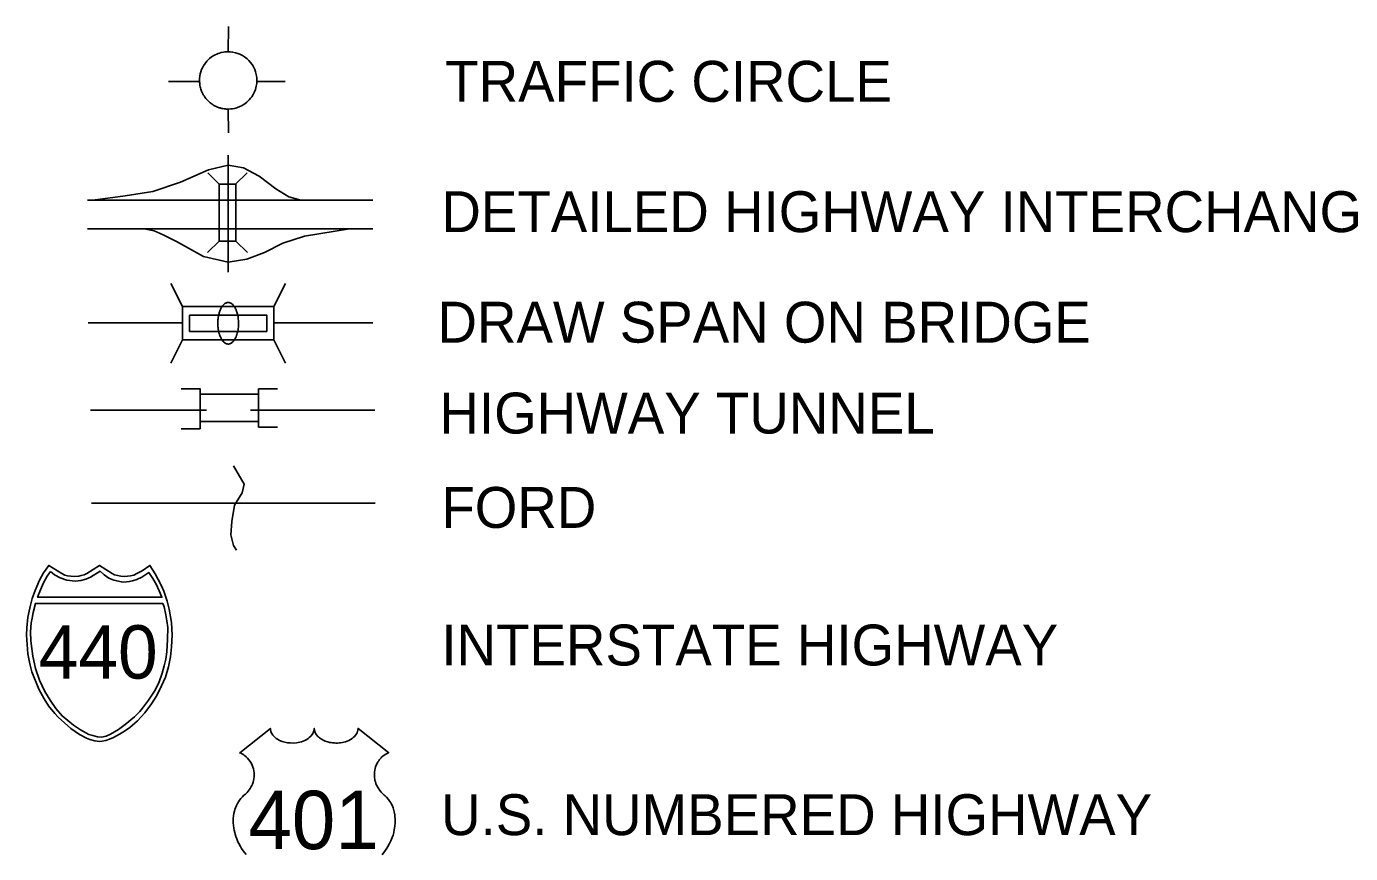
# Model space of a CAD drawing. Extents: x 5197761 to 5514561, y 1890130 to 2080942.
# Drawn here: x 5486169 to 5504538, y 2040388 to 2051862 of the extents above; entities that cross this region are included whole.
import ezdxf

# ---------------------------------------------------------------- set-up
doc = ezdxf.new("R2010")
doc.units = 0
for name, color, linetype in [('Exist Hydrographic Creek Single Shore', 7, 'Continuous'), ('Exist Hydrographic Ford', 7, 'Continuous'), ('Exist Hydrographic Ford Label', 7, 'Continuous'), ('Exist Road Primary Interstate Divided Center Attributed', 7, 'Continuous'), ('Exist Road Primary Interstate Label', 7, 'Continuous'), ('Exist Road Primary Interstate Ramp 1 Lane Attributed', 7, 'Continuous'), ('Exist Road Primary Interstate Shield CELL', 7, 'Continuous'), ('Exist Road Primary Interstate Structure Standard Bridge CELL', 7, 'Continuous'), ('Exist Road Primary NC Attributed', 7, 'Continuous'), ('Exist Road Primary NC Label', 7, 'Continuous'), ('Exist Road Primary US Label', 7, 'Continuous'), ('Exist Road Primary US Shield CELL', 7, 'Continuous'), ('Exist Road Secondary Structure Standard Bridge CELL', 7, 'Continuous'), ('Exist Road Secondary Structure Tunnel CELL', 7, 'Continuous'), ('Exist Road Secondary Type 51 Attributed', 7, 'Continuous'), ('Exist Road Secondary Type 51 Label', 7, 'Continuous')]:
    doc.layers.add(name, color=color, linetype=linetype)

msp = doc.modelspace()

# ---------------------------------------------------------------- linework, layer by layer
at = {"layer": 'Exist Hydrographic Creek Single Shore'}
msp.add_lwpolyline([(5489043, 2045766), (5489189, 2045513), (5489162, 2045394), (5489056, 2045221), (5489016, 2044995), (5489003, 2044808), (5489043, 2044662), (5489082, 2044595)], dxfattribs=at)
at = {"layer": 'Exist Hydrographic Ford'}
msp.add_line((5488508, 2045249), (5489572, 2045249), dxfattribs=at)
at = {"layer": 'Exist Road Primary Interstate Divided Center Attributed'}
for p, q in [((5490973, 2049455), (5487017, 2049455)), ((5490973, 2049055), (5487017, 2049055))]:
    msp.add_line(p, q, dxfattribs=at)
at = {"layer": 'Exist Road Primary Interstate Ramp 1 Lane Attributed'}
for points in [[(5488967, 2049940), (5488696, 2049875), (5488304, 2049702), (5487920, 2049574), (5487537, 2049511), (5487091, 2049455)], [(5488967, 2049940), (5489179, 2049903), (5489398, 2049784), (5489626, 2049611), (5489809, 2049501), (5489975, 2049455)], [(5488967, 2048594), (5488623, 2048671), (5488249, 2048881), (5488066, 2048972), (5487939, 2049027), (5487801, 2049055)], [(5488967, 2048594), (5489225, 2048635), (5489471, 2048726), (5489726, 2048854), (5490027, 2048954), (5490652, 2049055)]]:
    msp.add_lwpolyline(points, dxfattribs=at)
at = {"layer": 'Exist Road Primary Interstate Shield CELL'}
for points in [[(5487181, 2041944), (5487219, 2041948), (5487270, 2041958), (5487320, 2041974), (5487376, 2041999), (5487460, 2042045), (5487527, 2042084), (5487604, 2042136), (5487708, 2042231), (5487813, 2042341), (5487905, 2042465), (5487978, 2042581), (5488042, 2042714), (5488096, 2042837), (5488138, 2042979), (5488166, 2043116), (5488181, 2043258), (5488190, 2043417), (5488180, 2043595), (5488149, 2043777), (5488119, 2043890), (5488075, 2044026), (5488039, 2044113), (5487956, 2044267), (5487881, 2044385), (5487772, 2044308), (5487701, 2044271), (5487658, 2044251), (5487613, 2044242), (5487531, 2044233), (5487480, 2044235), (5487432, 2044246), (5487391, 2044254), (5487358, 2044271), (5487181, 2044385), (5487004, 2044271), (5486967, 2044254), (5486929, 2044246), (5486893, 2044235), (5486832, 2044233), (5486786, 2044234), (5486738, 2044242), (5486701, 2044250), (5486659, 2044271), (5486478, 2044385), (5486407, 2044282), (5486349, 2044181), (5486288, 2044037), (5486250, 2043926), (5486223, 2043834), (5486189, 2043666), (5486172, 2043520), (5486169, 2043417), (5486188, 2043159), (5486216, 2043021), (5486245, 2042910), (5486340, 2042670), (5486412, 2042535), (5486474, 2042439), (5486560, 2042330), (5486607, 2042278), (5486786, 2042122), (5486906, 2042040), (5487001, 2041988), (5487046, 2041971), (5487117, 2041951)], [(5486500, 2044302), (5486456, 2044234), (5486405, 2044143), (5486364, 2044048), (5486323, 2043944), (5488049, 2043943), (5488009, 2044033), (5487966, 2044123), (5487921, 2044205), (5487866, 2044285), (5487769, 2044224), (5487699, 2044190), (5487642, 2044171), (5487594, 2044160), (5487520, 2044154), (5487487, 2044156), (5487383, 2044180), (5487313, 2044208), (5487246, 2044253), (5487192, 2044304), (5487055, 2044221), (5486994, 2044194), (5486924, 2044177), (5486848, 2044167), (5486730, 2044180), (5486638, 2044212), (5486559, 2044253)], [(5488059, 2043858), (5488078, 2043809), (5488103, 2043701), (5488117, 2043618), (5488130, 2043522), (5488126, 2043357), (5488118, 2043187), (5488102, 2043086), (5488081, 2042994), (5488052, 2042892), (5488006, 2042757), (5487943, 2042642), (5487863, 2042515), (5487777, 2042404), (5487740, 2042357), (5487669, 2042283), (5487540, 2042179), (5487446, 2042109), (5487334, 2042042), (5487276, 2042017), (5487210, 2042003), (5487155, 2042007), (5487088, 2042024), (5487034, 2042039), (5486917, 2042103), (5486821, 2042167), (5486662, 2042297), (5486576, 2042398), (5486496, 2042515), (5486425, 2042635), (5486348, 2042794), (5486295, 2042954), (5486255, 2043126), (5486229, 2043337), (5486226, 2043465), (5486234, 2043588), (5486246, 2043653), (5486261, 2043733), (5486293, 2043857)]]:
    msp.add_lwpolyline(points, close=True, dxfattribs=at)
at = {"layer": 'Exist Road Primary Interstate Structure Standard Bridge CELL'}
for p, q in [((5488843, 2049674), (5488683, 2049834)), ((5489069, 2049674), (5489229, 2049834)), ((5488682, 2048726), (5488842, 2048886)), ((5489234, 2048726), (5489073, 2048886))]:
    msp.add_line(p, q, dxfattribs=at)
msp.add_lwpolyline([(5488842, 2048886), (5488842, 2049674), (5489073, 2049674), (5489073, 2048886)], close=True, dxfattribs=at)
at = {"layer": 'Exist Road Primary NC Attributed'}
for p, q in [((5488970, 2051862), (5488968, 2051512)), ((5488137, 2051101), (5488570, 2051101)), ((5489756, 2051101), (5489365, 2051101)), ((5488970, 2050385), (5488968, 2050716))]:
    msp.add_line(p, q, dxfattribs=at)
for points in [[(5488968, 2051512), (5488943, 2051511), (5488923, 2051509), (5488903, 2051506), (5488872, 2051500), (5488849, 2051493), (5488830, 2051487), (5488808, 2051478), (5488788, 2051469), (5488770, 2051460), (5488737, 2051440), (5488707, 2051418), (5488671, 2051379), (5488646, 2051350), (5488625, 2051317), (5488611, 2051290), (5488599, 2051265), (5488587, 2051235), (5488579, 2051205), (5488574, 2051174), (5488570, 2051142), (5488570, 2051118), (5488570, 2051101)], [(5489365, 2051101), (5489363, 2051151), (5489360, 2051178), (5489356, 2051198), (5489346, 2051235), (5489335, 2051267), (5489312, 2051312), (5489299, 2051333), (5489273, 2051368), (5489253, 2051391), (5489231, 2051412), (5489193, 2051440), (5489167, 2051458), (5489128, 2051477), (5489102, 2051488), (5489071, 2051498), (5489029, 2051507), (5488996, 2051511), (5488968, 2051512)], [(5488968, 2050716), (5488953, 2050717), (5488940, 2050717), (5488928, 2050718), (5488912, 2050720), (5488893, 2050723), (5488880, 2050726), (5488867, 2050729), (5488855, 2050732), (5488842, 2050736), (5488832, 2050740), (5488821, 2050744), (5488811, 2050748), (5488800, 2050753), (5488790, 2050758), (5488779, 2050763), (5488770, 2050768), (5488760, 2050774), (5488744, 2050785), (5488730, 2050794), (5488717, 2050804), (5488704, 2050815), (5488689, 2050830), (5488671, 2050848), (5488657, 2050865), (5488645, 2050881), (5488632, 2050900), (5488622, 2050916), (5488615, 2050930), (5488607, 2050946), (5488599, 2050965), (5488594, 2050977), (5488589, 2050993), (5488584, 2051010), (5488580, 2051024), (5488576, 2051043), (5488573, 2051061), (5488572, 2051074), (5488570, 2051090), (5488570, 2051101)], [(5488968, 2050716), (5489003, 2050718), (5489026, 2050720), (5489053, 2050726), (5489075, 2050731), (5489098, 2050738), (5489128, 2050750), (5489150, 2050762), (5489175, 2050774), (5489200, 2050791), (5489227, 2050813), (5489241, 2050825), (5489260, 2050845), (5489278, 2050866), (5489295, 2050888), (5489314, 2050919), (5489322, 2050935), (5489332, 2050955), (5489344, 2050986), (5489352, 2051009), (5489357, 2051034), (5489363, 2051071), (5489365, 2051101)]]:
    msp.add_lwpolyline(points, dxfattribs=at)
at = {"layer": 'Exist Road Primary US Shield CELL'}
msp.add_lwpolyline([(5489215, 2040376), (5489177, 2040424), (5489154, 2040459), (5489138, 2040485), (5489116, 2040526), (5489103, 2040552), (5489087, 2040590), (5489074, 2040624), (5489064, 2040657), (5489058, 2040678), (5489050, 2040714), (5489045, 2040740), (5489041, 2040775), (5489038, 2040813), (5489037, 2040847), (5489038, 2040876), (5489042, 2040909), (5489047, 2040945), (5489054, 2040975), (5489060, 2040997), (5489069, 2041023), (5489081, 2041053), (5489095, 2041081), (5489109, 2041104), (5489125, 2041129), (5489142, 2041151), (5489164, 2041174), (5489186, 2041196), (5489207, 2041213), (5489232, 2041237), (5489244, 2041252), (5489260, 2041272), (5489272, 2041291), (5489282, 2041308), (5489295, 2041332), (5489303, 2041351), (5489312, 2041380), (5489317, 2041400), (5489322, 2041426), (5489326, 2041450), (5489327, 2041480), (5489326, 2041506), (5489323, 2041535), (5489317, 2041563), (5489311, 2041588), (5489300, 2041616), (5489290, 2041636), (5489274, 2041664), (5489256, 2041690), (5489237, 2041711), (5489219, 2041730), (5489200, 2041744), (5489183, 2041756), (5489162, 2041770), (5489141, 2041780), (5489128, 2041785), (5489553, 2042124), (5489554, 2042106), (5489558, 2042085), (5489561, 2042075), (5489571, 2042054), (5489587, 2042030), (5489610, 2042006), (5489635, 2041985), (5489652, 2041974), (5489681, 2041958), (5489714, 2041944), (5489751, 2041934), (5489788, 2041926), (5489829, 2041922), (5489870, 2041921), (5489913, 2041924), (5489961, 2041934), (5489984, 2041939), (5490009, 2041948), (5490032, 2041957), (5490057, 2041971), (5490077, 2041984), (5490093, 2041996), (5490116, 2042017), (5490134, 2042040), (5490141, 2042052), (5490148, 2042064), (5490157, 2042090), (5490159, 2042101), (5490161, 2042125), (5490163, 2042105), (5490165, 2042093), (5490168, 2042081), (5490173, 2042068), (5490182, 2042050), (5490192, 2042035), (5490211, 2042012), (5490223, 2042001), (5490234, 2041992), (5490262, 2041973), (5490296, 2041955), (5490313, 2041948), (5490330, 2041942), (5490351, 2041936), (5490374, 2041930), (5490396, 2041927), (5490418, 2041923), (5490442, 2041922), (5490460, 2041921), (5490484, 2041921), (5490505, 2041923), (5490527, 2041925), (5490551, 2041929), (5490570, 2041933), (5490596, 2041940), (5490619, 2041948), (5490639, 2041957), (5490666, 2041971), (5490687, 2041984), (5490702, 2041997), (5490721, 2042014), (5490739, 2042034), (5490749, 2042049), (5490756, 2042064), (5490763, 2042081), (5490767, 2042098), (5490769, 2042112), (5490770, 2042125), (5491195, 2041786), (5491185, 2041783), (5491162, 2041771), (5491143, 2041761), (5491114, 2041740), (5491101, 2041729), (5491089, 2041717), (5491077, 2041704), (5491067, 2041692), (5491055, 2041675), (5491044, 2041658), (5491033, 2041639), (5491025, 2041623), (5491012, 2041589), (5491006, 2041567), (5491002, 2041549), (5490997, 2041511), (5490995, 2041493), (5490995, 2041475), (5490996, 2041456), (5490998, 2041438), (5491001, 2041419), (5491004, 2041403), (5491010, 2041382), (5491017, 2041359), (5491027, 2041336), (5491046, 2041299), (5491071, 2041261), (5491089, 2041240), (5491106, 2041222), (5491133, 2041200), (5491147, 2041188), (5491163, 2041171), (5491190, 2041140), (5491201, 2041126), (5491211, 2041109), (5491222, 2041093), (5491232, 2041074), (5491240, 2041059), (5491255, 2041022), (5491265, 2040987), (5491270, 2040968), (5491278, 2040927), (5491281, 2040906), (5491285, 2040865), (5491285, 2040816), (5491281, 2040769), (5491272, 2040715), (5491265, 2040682), (5491254, 2040644), (5491243, 2040611), (5491224, 2040563), (5491206, 2040528), (5491184, 2040486), (5491169, 2040462), (5491151, 2040435), (5491128, 2040404), (5491102, 2040372)], dxfattribs=at)
at = {"layer": 'Exist Road Secondary Structure Standard Bridge CELL'}
for p, q in [((5488332, 2047976), (5488172, 2048297)), ((5489762, 2048297), (5489602, 2047976)), ((5488332, 2047968), (5488332, 2047515)), ((5489602, 2047976), (5489602, 2047513)), ((5488332, 2047513), (5488172, 2047193)), ((5489762, 2047193), (5489602, 2047513))]:
    msp.add_line(p, q, dxfattribs=at)
for points in [[(5489602, 2047513), (5488332, 2047513), (5488332, 2047976), (5489602, 2047976)], [(5488967, 2047457), (5488962, 2047457), (5488956, 2047458), (5488950, 2047459), (5488946, 2047460), (5488942, 2047461), (5488936, 2047464), (5488931, 2047466), (5488927, 2047469), (5488922, 2047471), (5488916, 2047476), (5488911, 2047480), (5488905, 2047485), (5488900, 2047490), (5488895, 2047496), (5488890, 2047502), (5488884, 2047509), (5488880, 2047516), (5488876, 2047522), (5488872, 2047529), (5488868, 2047536), (5488863, 2047546), (5488859, 2047555), (5488855, 2047563), (5488852, 2047573), (5488848, 2047584), (5488845, 2047594), (5488842, 2047603), (5488839, 2047614), (5488836, 2047625), (5488834, 2047636), (5488831, 2047650), (5488830, 2047662), (5488828, 2047672), (5488826, 2047685), (5488825, 2047697), (5488825, 2047709), (5488824, 2047723), (5488823, 2047734), (5488823, 2047753), (5488824, 2047766), (5488825, 2047781), (5488825, 2047794), (5488827, 2047806), (5488828, 2047818), (5488830, 2047830), (5488832, 2047841), (5488834, 2047855), (5488837, 2047868), (5488840, 2047879), (5488843, 2047891), (5488847, 2047903), (5488850, 2047913), (5488856, 2047927), (5488861, 2047938), (5488865, 2047948), (5488871, 2047959), (5488876, 2047968), (5488883, 2047977), (5488890, 2047988), (5488897, 2047996), (5488902, 2048001), (5488908, 2048007), (5488915, 2048013), (5488920, 2048017), (5488929, 2048022), (5488936, 2048026), (5488944, 2048029), (5488954, 2048032), (5488961, 2048033), (5488970, 2048033), (5488976, 2048032), (5488982, 2048031), (5488991, 2048029), (5488999, 2048026), (5489006, 2048022), (5489015, 2048017), (5489024, 2048010), (5489031, 2048003), (5489037, 2047997), (5489045, 2047987), (5489053, 2047977), (5489059, 2047967), (5489064, 2047958), (5489071, 2047945), (5489076, 2047934), (5489080, 2047923), (5489084, 2047913), (5489088, 2047901), (5489091, 2047894), (5489094, 2047883), (5489097, 2047871), (5489099, 2047860), (5489102, 2047849), (5489104, 2047838), (5489106, 2047825), (5489107, 2047814), (5489108, 2047801), (5489110, 2047785), (5489111, 2047769), (5489111, 2047753), (5489111, 2047735), (5489111, 2047719), (5489110, 2047705), (5489109, 2047690), (5489107, 2047674), (5489104, 2047653), (5489101, 2047635), (5489098, 2047622), (5489094, 2047606), (5489089, 2047591), (5489084, 2047576), (5489076, 2047556), (5489071, 2047544), (5489065, 2047533), (5489060, 2047524), (5489054, 2047515), (5489049, 2047507), (5489043, 2047499), (5489035, 2047491), (5489029, 2047485), (5489023, 2047479), (5489015, 2047473), (5489008, 2047468), (5488998, 2047463), (5488989, 2047460), (5488982, 2047458), (5488974, 2047457)], [(5488432, 2047858), (5489502, 2047858), (5489502, 2047632), (5488432, 2047632)]]:
    msp.add_lwpolyline(points, close=True, dxfattribs=at)
at = {"layer": 'Exist Road Secondary Structure Tunnel CELL'}
for points in [[(5488315, 2046837), (5488577, 2046837), (5488577, 2046760)], [(5489388, 2046759), (5489388, 2046835), (5489650, 2046835)], [(5488315, 2046282), (5488577, 2046282), (5488577, 2046381)], [(5489388, 2046388), (5489388, 2046305), (5489650, 2046305)]]:
    msp.add_lwpolyline(points, dxfattribs=at)
msp.add_lwpolyline([(5488577, 2046760), (5489388, 2046760), (5489388, 2046381), (5488577, 2046381)], close=True, dxfattribs=at)
at = {"layer": 'Exist Road Secondary Type 51 Attributed'}
for p, q in [((5488967, 2050076), (5488967, 2048452)), ((5487024, 2047752), (5488332, 2047752)), ((5489602, 2047753), (5490973, 2047753)), ((5487058, 2046540), (5488667, 2046540)), ((5489276, 2046540), (5491001, 2046540)), ((5487071, 2045249), (5488508, 2045249)), ((5489572, 2045249), (5491008, 2045249))]:
    msp.add_line(p, q, dxfattribs=at)

# ---------------------------------------------------------------- texts
at = {"layer": 'Exist Hydrographic Ford Label'}
msp.add_text('FORD', height=567.4, dxfattribs=at).set_placement((5491925, 2044906))
at = {"layer": 'Exist Road Primary Interstate Label'}
for s, p in [('DETAILED HIGHWAY INTERCHANGE', (5491925, 2049009)), ('INTERSTATE HIGHWAY', (5491925, 2042997))]:
    msp.add_text(s, height=567.41, dxfattribs=at).set_placement(p)
at = {"layer": 'Exist Road Primary Interstate Shield CELL'}
msp.add_text('440', height=740, dxfattribs=at).set_placement((5486338, 2042815))
at = {"layer": 'Exist Road Primary NC Label'}
msp.add_text('TRAFFIC CIRCLE', height=567.41, dxfattribs=at).set_placement((5491979, 2050818))
at = {"layer": 'Exist Road Primary US Label'}
msp.add_text('U.S. NUMBERED HIGHWAY', height=567.41, dxfattribs=at).set_placement((5491921, 2040643))
at = {"layer": 'Exist Road Primary US Shield CELL'}
msp.add_text('401', height=810, dxfattribs=at).set_placement((5489248, 2040449))
at = {"layer": 'Exist Road Secondary Type 51 Label'}
for s, p in [('DRAW SPAN ON BRIDGE', (5491871, 2047476)), ('HIGHWAY TUNNEL', (5491898, 2046215))]:
    msp.add_text(s, height=567.41, dxfattribs=at).set_placement(p)

doc.saveas('drawing.dxf')
